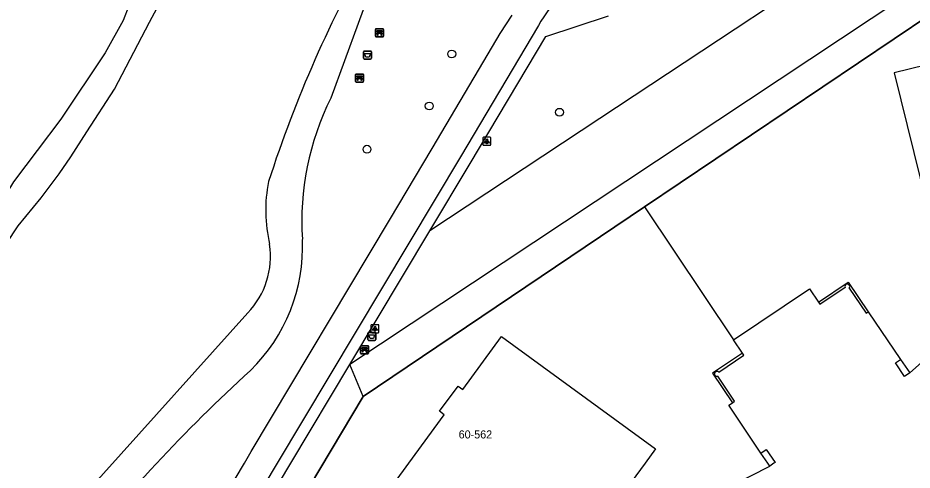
# Model space of a CAD drawing. Extents: x 159675 to 160530, y 382179 to 382901.
# Drawn here: x 159791.3 to 159902.5, y 382499.1 to 382555.4 of the extents above; entities that cross this region are included whole.
import ezdxf

# ---------------------------------------------------------------- set-up
doc = ezdxf.new("R2010")
doc.units = 0
for name, color, linetype in [('IMGEO_Afvalbak', 7, 'Continuous'), ('IMGEO_Bank', 7, 'Continuous'), ('IMGEO_Boom', 7, 'Continuous'), ('IMGEO_Fietspad_gesloten', 7, 'Continuous'), ('IMGEO_Grasland_overig', 7, 'Continuous'), ('IMGEO_Groenvoorziening', 7, 'Continuous'), ('IMGEO_Hek', 7, 'Continuous'), ('IMGEO_Lichtpunt', 7, 'Continuous'), ('IMGEO_Loofbos', 7, 'Continuous'), ('IMGEO_Meer_plas_ven_vijver', 7, 'Continuous'), ('IMGEO_Pand', 7, 'Continuous'), ('IMGEO_Pand_nummerreeks', 7, 'Continuous'), ('IMGEO_Voetpad_open', 7, 'Continuous')]:
    doc.layers.add(name, color=color, linetype=linetype)

msp = doc.modelspace()

# ---------------------------------------------------------------- linework, layer by layer
at = {"layer": 'IMGEO_Afvalbak'}
for p, q in [((159834.26, 382550.37), (159834.26, 382551.17)), ((159834.26, 382551.17), (159834.26, 382550.37)), ((159834.36, 382551.27), (159835.15, 382551.27)), ((159835.15, 382551.27), (159834.36, 382551.27)), ((159835.25, 382551.17), (159835.25, 382550.37)), ((159835.25, 382550.37), (159835.25, 382551.17)), ((159835.15, 382550.27), (159834.36, 382550.27)), ((159834.36, 382550.27), (159835.15, 382550.27)), ((159834.79, 382515.37), (159834.79, 382516.17)), ((159834.79, 382516.17), (159834.79, 382515.37)), ((159834.89, 382516.27), (159835.68, 382516.27)), ((159835.68, 382516.27), (159834.89, 382516.27)), ((159835.78, 382516.17), (159835.78, 382515.37)), ((159835.78, 382515.37), (159835.78, 382516.17)), ((159835.68, 382515.27), (159834.89, 382515.27)), ((159834.89, 382515.27), (159835.68, 382515.27))]:
    msp.add_line(p, q, dxfattribs=at)
for points in [[(159834.4, 382550.98), (159835.11, 382550.98), (159834.96, 382550.51), (159834.55, 382550.51), (159834.4, 382550.98)], [(159834.93, 382515.98), (159835.64, 382515.98), (159835.49, 382515.51), (159835.08, 382515.51), (159834.93, 382515.98)]]:
    msp.add_lwpolyline(points, dxfattribs=at)
for centre, start, end in [((159834.36, 382551.17), 90, 180), ((159834.36, 382551.17), 90, 180), ((159834.36, 382550.37), 180, 270), ((159834.36, 382550.37), 180, 270), ((159835.15, 382551.17), 0, 90), ((159835.15, 382551.17), 360, 90), ((159835.15, 382550.37), 270, 0), ((159835.15, 382550.37), 270, 0), ((159834.89, 382516.17), 90, 180), ((159834.89, 382516.17), 90, 180), ((159835.68, 382516.17), 0, 90), ((159835.68, 382516.17), 360, 90), ((159834.89, 382515.37), 180, 270), ((159834.89, 382515.37), 180, 270), ((159835.68, 382515.37), 270, 0), ((159835.68, 382515.37), 270, 0)]:
    msp.add_arc(centre, 0.1, start, end, dxfattribs=at)
at = {"layer": 'IMGEO_Bank'}
for p, q in [((159835.75, 382553.12), (159835.75, 382553.96)), ((159835.75, 382553.96), (159835.75, 382553.12)), ((159835.82, 382554.04), (159836.66, 382554.04)), ((159836.66, 382554.04), (159835.82, 382554.04)), ((159836.75, 382553.97), (159836.75, 382553.13)), ((159836.75, 382553.13), (159836.75, 382553.97)), ((159836.67, 382553.04), (159835.83, 382553.04)), ((159835.83, 382553.04), (159836.67, 382553.04)), ((159836.44, 382553.44), (159836.05, 382553.44)), ((159836.06, 382553.55), (159836.06, 382553.66)), ((159836.1, 382553.66), (159836.1, 382553.55)), ((159836.39, 382553.66), (159836.11, 382553.66)), ((159836.11, 382553.54), (159836.39, 382553.54)), ((159836.4, 382553.55), (159836.4, 382553.66)), ((159836.44, 382553.66), (159836.44, 382553.55)), ((159833.27, 382547.5), (159833.27, 382548.34)), ((159833.27, 382548.34), (159833.27, 382547.5)), ((159833.35, 382548.42), (159834.19, 382548.42)), ((159834.19, 382548.42), (159833.35, 382548.42)), ((159834.27, 382548.35), (159834.27, 382547.51)), ((159834.27, 382547.51), (159834.27, 382548.35)), ((159834.2, 382547.42), (159833.36, 382547.42)), ((159833.36, 382547.42), (159834.2, 382547.42)), ((159833.58, 382547.93), (159833.58, 382548.03)), ((159833.97, 382547.82), (159833.58, 382547.82)), ((159833.91, 382548.04), (159833.63, 382548.04)), ((159833.63, 382548.03), (159833.63, 382547.93)), ((159833.63, 382547.92), (159833.91, 382547.92)), ((159833.92, 382547.93), (159833.92, 382548.03)), ((159833.96, 382548.03), (159833.96, 382547.93)), ((159833.89, 382513.69), (159833.89, 382514.53)), ((159833.89, 382514.53), (159833.89, 382513.69)), ((159833.96, 382514.62), (159834.8, 382514.62)), ((159834.8, 382514.62), (159833.96, 382514.62)), ((159834.58, 382514.02), (159834.19, 382514.02)), ((159834.2, 382514.12), (159834.2, 382514.23)), ((159834.24, 382514.23), (159834.24, 382514.12)), ((159834.53, 382514.24), (159834.25, 382514.24)), ((159834.25, 382514.12), (159834.53, 382514.12)), ((159834.53, 382514.12), (159834.53, 382514.23)), ((159834.58, 382514.23), (159834.58, 382514.12)), ((159834.89, 382514.54), (159834.89, 382513.7)), ((159834.89, 382513.7), (159834.89, 382514.54)), ((159834.81, 382513.62), (159833.97, 382513.62)), ((159833.97, 382513.62), (159834.81, 382513.62))]:
    msp.add_line(p, q, dxfattribs=at)
for points in [[(159836.05, 382553.66), (159835.96, 382553.66), (159835.96, 382553.82), (159836.53, 382553.82), (159836.53, 382553.66), (159836.45, 382553.66)], [(159836, 382553.44), (159835.85, 382553.44), (159835.96, 382553.54), (159836.05, 382553.54)], [(159836.05, 382553.44), (159836.05, 382553.23), (159836, 382553.23), (159836, 382553.44)], [(159836.45, 382553.54), (159836.53, 382553.54), (159836.64, 382553.44), (159836.5, 382553.44)], [(159836.49, 382553.44), (159836.49, 382553.23), (159836.45, 382553.23), (159836.45, 382553.44)], [(159833.58, 382548.04), (159833.49, 382548.04), (159833.49, 382548.2), (159834.05, 382548.2), (159834.05, 382548.04), (159833.97, 382548.04)], [(159833.52, 382547.82), (159833.38, 382547.82), (159833.49, 382547.92), (159833.58, 382547.92)], [(159833.57, 382547.81), (159833.57, 382547.6), (159833.53, 382547.6), (159833.53, 382547.81)], [(159833.97, 382547.92), (159834.05, 382547.92), (159834.17, 382547.82), (159834.03, 382547.82)], [(159834.02, 382547.81), (159834.02, 382547.6), (159833.98, 382547.6), (159833.98, 382547.81)], [(159834.13, 382514.02), (159833.99, 382514.02), (159834.1, 382514.12), (159834.19, 382514.12)], [(159834.19, 382514.24), (159834.1, 382514.24), (159834.1, 382514.4), (159834.67, 382514.4), (159834.67, 382514.24), (159834.58, 382514.24)], [(159834.18, 382514.01), (159834.18, 382513.8), (159834.14, 382513.8), (159834.14, 382514.01)], [(159834.58, 382514.12), (159834.67, 382514.12), (159834.78, 382514.02), (159834.64, 382514.02)], [(159834.63, 382514.01), (159834.63, 382513.8), (159834.59, 382513.8), (159834.59, 382514.01)]]:
    msp.add_lwpolyline(points, dxfattribs=at)
for centre, radius, start, end in [((159835.83, 382553.97), 0.0779, 92.4484, 184.2845), ((159835.83, 382553.97), 0.0779, 92.4484, 184.2845), ((159836.67, 382553.97), 0.0779, 2.4484, 94.2845), ((159836.67, 382553.97), 0.0779, 2.4484, 94.2845), ((159835.83, 382553.12), 0.0779, 182.4484, 274.2845), ((159835.83, 382553.12), 0.0779, 182.4484, 274.2845), ((159836, 382553.43), 0.00671, 2.8957, 87.1043), ((159836.05, 382553.66), 0.00671, 2.8957, 87.1043), ((159836.05, 382553.55), 0.00671, 272.8957, 357.1043), ((159836.05, 382553.43), 0.00671, 92.8957, 177.1043), ((159836.11, 382553.66), 0.00671, 92.8957, 177.1043), ((159836.11, 382553.55), 0.00671, 182.8957, 267.1043), ((159836.39, 382553.66), 0.00671, 2.8957, 87.1043), ((159836.39, 382553.55), 0.00671, 272.8957, 357.1043), ((159836.45, 382553.66), 0.00671, 92.8957, 177.1043), ((159836.45, 382553.55), 0.00671, 182.8957, 267.1043), ((159836.44, 382553.43), 0.00671, 2.8957, 87.1043), ((159836.5, 382553.43), 0.00671, 92.8957, 177.1043), ((159836.67, 382553.12), 0.0779, 272.4484, 4.2845), ((159836.67, 382553.12), 0.0779, 272.4484, 4.2845), ((159833.35, 382548.34), 0.0779, 92.4484, 184.2845), ((159833.35, 382548.34), 0.0779, 92.4484, 184.2845), ((159834.2, 382548.34), 0.0779, 2.4484, 94.2845), ((159834.2, 382548.34), 0.0779, 2.4484, 94.2845), ((159833.35, 382547.5), 0.0779, 182.4484, 274.2845), ((159833.35, 382547.5), 0.0779, 182.4484, 274.2845), ((159833.52, 382547.81), 0.00671, 2.8957, 87.1043), ((159833.58, 382547.81), 0.00671, 92.8957, 177.1043), ((159833.58, 382548.03), 0.00671, 2.8957, 87.1043), ((159833.58, 382547.93), 0.00671, 272.8957, 357.1043), ((159833.63, 382548.03), 0.00671, 92.8957, 177.1043), ((159833.63, 382547.93), 0.00671, 182.8957, 267.1043), ((159833.91, 382548.03), 0.00671, 2.8957, 87.1043), ((159833.91, 382547.93), 0.00671, 272.8957, 357.1043), ((159833.97, 382548.03), 0.00671, 92.8957, 177.1043), ((159833.97, 382547.93), 0.00671, 182.8957, 267.1043), ((159833.97, 382547.81), 0.00671, 2.8957, 87.1043), ((159834.03, 382547.81), 0.00671, 92.8957, 177.1043), ((159834.2, 382547.5), 0.0779, 272.4484, 4.2845), ((159834.2, 382547.5), 0.0779, 272.4484, 4.2845), ((159833.96, 382514.54), 0.0779, 92.4484, 184.2845), ((159833.96, 382514.54), 0.0779, 92.4484, 184.2845), ((159833.96, 382513.7), 0.0779, 182.4484, 274.2845), ((159833.96, 382513.7), 0.0779, 182.4484, 274.2845), ((159834.13, 382514.01), 0.00671, 2.8957, 87.1043), ((159834.19, 382514.01), 0.00671, 92.8957, 177.1043), ((159834.19, 382514.23), 0.00671, 2.8957, 87.1043), ((159834.19, 382514.12), 0.00671, 272.8957, 357.1043), ((159834.25, 382514.23), 0.00671, 92.8957, 177.1043), ((159834.25, 382514.12), 0.00671, 182.8957, 267.1043), ((159834.53, 382514.23), 0.00671, 2.8957, 87.1043), ((159834.53, 382514.12), 0.00671, 272.8957, 357.1043), ((159834.58, 382514.23), 0.00671, 92.8957, 177.1043), ((159834.58, 382514.12), 0.00671, 182.8957, 267.1043), ((159834.58, 382514.01), 0.00671, 2.8957, 87.1043), ((159834.64, 382514.01), 0.00671, 92.8957, 177.1043), ((159834.81, 382514.54), 0.0779, 2.4484, 94.2845), ((159834.81, 382514.54), 0.0779, 2.4484, 94.2845), ((159834.81, 382513.7), 0.0779, 272.4484, 4.2845), ((159834.81, 382513.7), 0.0779, 272.4484, 4.2845)]:
    msp.add_arc(centre, radius, start, end, dxfattribs=at)
at = {"layer": 'IMGEO_Boom'}
for centre in [(159845.23, 382550.91), (159842.43, 382544.44), (159858.63, 382543.66), (159834.69, 382539.06)]:
    msp.add_circle(centre, 0.489, dxfattribs=at)
at = {"layer": 'IMGEO_Fietspad_gesloten'}
for points in [[(159784.02, 382440.67), (159786.74, 382445.19), (159797.75, 382463.56), (159799.17, 382465.93), (159819.46, 382500), (159820.31, 382501.44), (159837.51, 382530.24), (159842.79, 382539.17), (159849.76, 382550.94), (159851.25, 382553.45), (159852.73, 382555.76)], [(159856, 382554.44), (159846.3, 382538.11), (159823.52, 382500), (159789.74, 382443.41), (159785.55, 382436.34)]]:
    msp.add_lwpolyline(points, dxfattribs=at)
msp.add_arc((159878.11, 382541.65), 25.54, 127.3407, 149.9603, dxfattribs=at)
at = {"layer": 'IMGEO_Grasland_overig'}
for points in [[(159890.84, 382520.04), (159894.51, 382522.54), (159897.01, 382518.85)], [(159881.36, 382513.68), (159877.66, 382511.21), (159880.12, 382507.51)], [(159901, 382512.91), (159902.18, 382511.24)], [(159884.76, 382499.65), (159884.52, 382500), (159883.67, 382501.26)]]:
    msp.add_lwpolyline(points, dxfattribs=at)
at = {"layer": 'IMGEO_Groenvoorziening'}
for points in [[(159931.68, 382578.09), (159832.56, 382512.27)], [(159933.65, 382575.17), (159917.96, 382564.76), (159869.21, 382531.89)], [(159812.56, 382574.35), (159813.38, 382573.6), (159813.92, 382572.3), (159814.01, 382570.63), (159813.99, 382568.72), (159813.33, 382567.33), (159812.16, 382565.93), (159809.13, 382562.66), (159806.65, 382560.34), (159805.78, 382558.75), (159804.37, 382555.08), (159802.14, 382551.04), (159796.64, 382542.79), (159790.74, 382535.02), (159786.1, 382527.4), (159780.73, 382517.91), (159778.74, 382513.57), (159776.89, 382508.75), (159775.45, 382503.92), (159774.67, 382502.25), (159774, 382501.62), (159773.12, 382501.41), (159771.72, 382501.51), (159766.88, 382503.97)], [(159901.55, 382567.99), (159863.65, 382542.9), (159842.49, 382528.9)], [(159837.01, 382564.03), (159830.19, 382545.42)], [(159869.21, 382531.89), (159834.21, 382508.29)], [(159869.21, 382531.89), (159880.26, 382515.34)]]:
    msp.add_lwpolyline(points, dxfattribs=at)
for centre, radius, start, end in [((159861.32, 382530.04), 34.73, 153.6986, 183.6125), ((159805.38, 382526.85), 21.3, 314.0737, 2.6923), ((159957.86, 382361.03), 203.97, 132.4469, 141.7244)]:
    msp.add_arc(centre, radius, start, end, dxfattribs=at)
at = {"layer": 'IMGEO_Hek'}
for points in [[(159869.21, 382531.89), (159917.96, 382564.76), (159933.65, 382575.17)], [(159834.21, 382508.29), (159869.21, 382531.89)], [(159802.51, 382455.11), (159834.21, 382508.29)]]:
    msp.add_lwpolyline(points, dxfattribs=at)
at = {"layer": 'IMGEO_Lichtpunt'}
for p, q in [((159849.09, 382540.46), (159849.09, 382539.65)), ((159849.09, 382540.46), (159849.09, 382539.65)), ((159850, 382540.56), (159849.19, 382540.56)), ((159850, 382540.56), (159849.19, 382540.56)), ((159850.09, 382539.65), (159850.09, 382540.46)), ((159850.09, 382539.65), (159850.09, 382540.46)), ((159849.19, 382539.56), (159850, 382539.56)), ((159849.19, 382539.56), (159850, 382539.56)), ((159835.18, 382517.13), (159835.18, 382516.33)), ((159835.18, 382517.13), (159835.18, 382516.33)), ((159836.09, 382517.23), (159835.28, 382517.23)), ((159836.09, 382517.23), (159835.28, 382517.23)), ((159836.18, 382516.33), (159836.18, 382517.13)), ((159836.18, 382516.33), (159836.18, 382517.13)), ((159835.28, 382516.23), (159836.09, 382516.23)), ((159835.28, 382516.23), (159836.09, 382516.23))]:
    msp.add_line(p, q, dxfattribs=at)
for points in [[(159849.47, 382540.12), (159849.51, 382540.1), (159849.32, 382539.83), (159849.28, 382539.86), (159849.47, 382540.12)], [(159849.57, 382540.08), (159849.62, 382540.08), (159849.62, 382539.75), (159849.57, 382539.75), (159849.57, 382540.08)], [(159849.68, 382540.1), (159849.72, 382540.12), (159849.91, 382539.86), (159849.87, 382539.83), (159849.68, 382540.1)], [(159835.56, 382516.8), (159835.6, 382516.77), (159835.41, 382516.51), (159835.37, 382516.53), (159835.56, 382516.8)], [(159835.66, 382516.75), (159835.71, 382516.75), (159835.71, 382516.43), (159835.66, 382516.43), (159835.66, 382516.75)], [(159835.77, 382516.77), (159835.81, 382516.8), (159836, 382516.53), (159835.96, 382516.51), (159835.77, 382516.77)]]:
    msp.add_lwpolyline(points, dxfattribs=at)
for centre in [(159849.59, 382540.26), (159835.68, 382516.93)]:
    msp.add_circle(centre, 0.0994, dxfattribs=at)
for centre, start, end in [((159849.19, 382540.46), 90, 180), ((159849.19, 382540.46), 90, 180), ((159850, 382540.46), 0, 90), ((159850, 382540.46), 0, 90), ((159849.19, 382539.65), 180, 270), ((159849.19, 382539.65), 180, 270), ((159850, 382539.65), 270, 0), ((159850, 382539.65), 270, 360), ((159835.28, 382517.13), 90, 180), ((159835.28, 382517.13), 90, 180), ((159836.09, 382517.13), 0, 90), ((159836.09, 382517.13), 0, 90), ((159835.28, 382516.33), 180, 270), ((159835.28, 382516.33), 180, 270), ((159836.09, 382516.33), 270, 0), ((159836.09, 382516.33), 270, 360)]:
    msp.add_arc(centre, 0.0946, start, end, dxfattribs=at)
at = {"layer": 'IMGEO_Loofbos'}
for points in [[(159834.21, 382508.29), (159832.56, 382512.27)], [(159834.21, 382508.29), (159802.51, 382455.11)]]:
    msp.add_lwpolyline(points, dxfattribs=at)
at = {"layer": 'IMGEO_Meer_plas_ven_vijver'}
for points in [[(159769.1, 382500.69), (159770.97, 382500.12), (159772.63, 382500.3), (159774.15, 382501.08), (159776.02, 382503.43), (159779.48, 382508.93), (159781.36, 382513.89), (159782.88, 382516.49), (159784.31, 382518.5), (159785.74, 382521.1), (159788.38, 382525.12), (159791.33, 382529.51), (159794.2, 382533), (159796.43, 382536), (159797.87, 382538.1), (159799.88, 382541.23), (159803.32, 382546.55), (159807.64, 382554.88), (159809.57, 382558.46), (159811.27, 382560.69), (159814, 382563.91), (159815.74, 382568.17), (159816.64, 382572.28), (159816.36, 382572.75)], [(159783.94, 382478.72), (159819.88, 382518.7)]]:
    msp.add_lwpolyline(points, dxfattribs=at)
for centre, radius, start, end in [((159972.34, 382486.68), 157.49, 150.3172, 162.1158), ((159840.57, 382531.46), 18.47, 168.8217, 193.2325), ((159812.53, 382525.74), 10.17, 316.2133, 8.4349)]:
    msp.add_arc(centre, radius, start, end, dxfattribs=at)
at = {"layer": 'IMGEO_Pand'}
for points in [[(159929.99, 382542.81), (159926.93, 382555.16), (159911.96, 382551.46), (159911.79, 382552.16), (159908.02, 382551.23), (159908.19, 382550.53), (159900.25, 382548.57), (159905.93, 382525.55), (159913.54, 382527.43)], [(159880.26, 382515.34), (159889.72, 382521.69), (159890.84, 382520.04)], [(159890.84, 382520.04), (159891.01, 382519.78), (159894.14, 382521.88)], [(159894.63, 382521.79), (159896.74, 382518.66), (159897.01, 382518.85)], [(159897.01, 382518.85), (159901, 382512.91)], [(159845.48, 382486.07), (159835.21, 382493.57), (159839.9, 382500), (159844.29, 382506.03), (159843.72, 382506.47), (159846.02, 382509.59), (159846.59, 382509.17), (159851.41, 382515.78), (159870.58, 382501.8), (159869.27, 382500), (159865.94, 382495.43)], [(159881.36, 382513.68), (159880.26, 382515.34)], [(159878.42, 382511.34), (159881.53, 382513.43), (159881.36, 382513.68)], [(159902.18, 382511.24), (159901.51, 382510.8), (159900.39, 382512.48), (159901, 382512.91)], [(159902.18, 382511.24), (159904.02, 382512.86)], [(159880.12, 382507.51), (159880.4, 382507.71), (159878.29, 382510.82)], [(159883.67, 382501.26), (159879.67, 382507.2), (159880.12, 382507.51)], [(159883.67, 382501.26), (159884.3, 382501.69), (159885.42, 382500.08), (159885.29, 382500), (159884.76, 382499.65)], [(159865.94, 382495.43), (159870.29, 382492.26), (159884.76, 382499.65)]]:
    msp.add_lwpolyline(points, dxfattribs=at)
for centre, radius, start, end in [((159894.41, 382521.99), 0.299, 124.3744, 202.7782), ((159894.41, 382521.99), 0.299, 34.0718, 124.1059), ((159894.41, 382521.99), 0.298, 316.7448, 34.0092), ((159878.21, 382511.11), 0.303, 123.7187, 213.6614), ((159878.21, 382511.11), 0.303, 213.4143, 285.5488), ((159878.21, 382511.11), 0.306, 47.6318, 123.5241)]:
    msp.add_arc(centre, radius, start, end, dxfattribs=at)
at = {"layer": 'IMGEO_Voetpad_open'}
for points in [[(159842.49, 382528.9), (159847.5, 382537.28), (159856.92, 382553.08), (159864.72, 382555.65)], [(159832.56, 382512.27), (159842.49, 382528.9)], [(159795.92, 382443.75), (159792.82, 382445.62), (159825.24, 382500), (159832.56, 382512.27)]]:
    msp.add_lwpolyline(points, dxfattribs=at)

# ---------------------------------------------------------------- texts
at = {"layer": 'IMGEO_Pand_nummerreeks'}
msp.add_text('60-562', height=1, dxfattribs=at).set_placement((159846.09, 382503.08))

doc.saveas('drawing.dxf')
